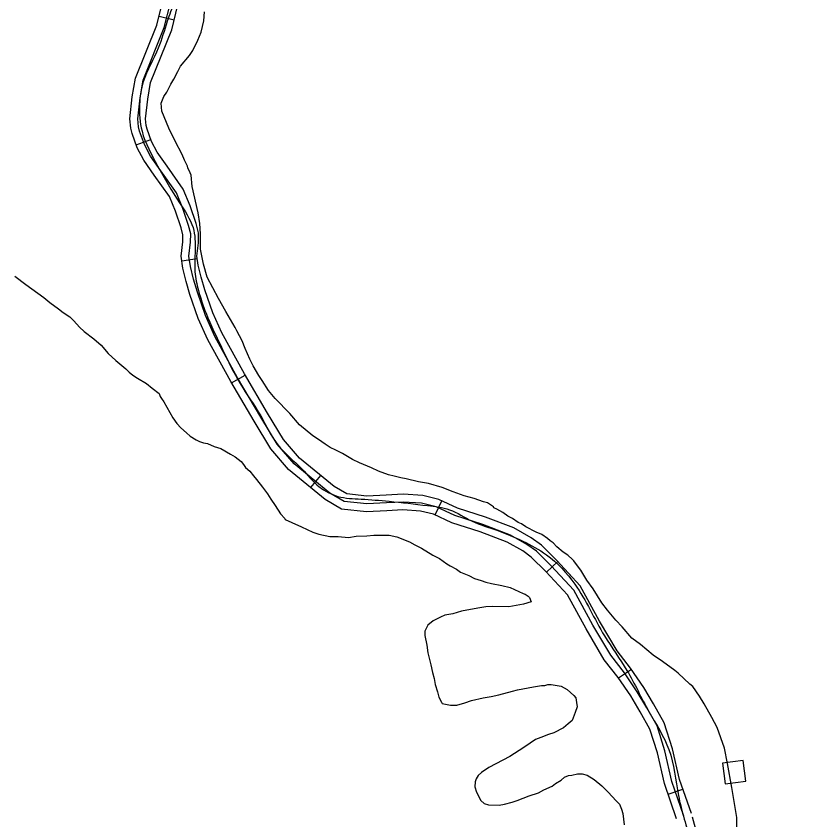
# Model space of a CAD drawing. Extents: x 3192986 to 3230865, y 867483 to 892886.
# Drawn here: x 3214907 to 3216460, y 887006 to 888554 of the extents above; entities that cross this region are included whole.
import ezdxf

# ---------------------------------------------------------------- set-up
doc = ezdxf.new("R2010")
doc.units = 0
for name, color, linetype in [('V-BLDG-OTLN', 7, 'Continuous'), ('V-ROAD-CNTR', 7, 'Continuous'), ('V-SITE-VEGE', 7, 'Continuous')]:
    doc.layers.add(name, color=color, linetype=linetype)

msp = doc.modelspace()

# ---------------------------------------------------------------- linework, layer by layer
at = {"layer": 'V-BLDG-OTLN'}
msp.add_lwpolyline([(3216266.9, 887115.9), (3216271.7, 887076.1), (3216311.5, 887081), (3216306.6, 887120.7)], close=True, dxfattribs=at)
at = {"layer": 'V-ROAD-CNTR'}
for p, q in [((3215182.3, 888553.9), (3215211.4, 888546.6)), ((3215138.4, 888306), (3215166.6, 888316.3)), ((3215225.8, 888083.1), (3215255.5, 888087.2)), ((3215322, 887847.7), (3215347.8, 887862.9)), ((3215474.5, 887646.2), (3215493.4, 887669.5)), ((3215713.6, 887593.6), (3215726.3, 887620.8)), ((3215927.8, 887483.5), (3215949.8, 887503.9)), ((3216066.6, 887279.8), (3216091.4, 887296.7)), ((3216162.2, 887055.9), (3216190.5, 887065.8))]:
    msp.add_line(p, q, dxfattribs=at)
for points in [[(3216178.6, 887008.7), (3216155.1, 887076.2), (3216141.6, 887135.3), (3216127.3, 887181.4), (3216108.1, 887214.7), (3216090.1, 887245.2), (3216065.8, 887280.9), (3216039.2, 887314.8), (3216004.2, 887374.2), (3215968.3, 887439.8), (3215926.6, 887484.8), (3215898.7, 887512.5), (3215882.4, 887524.2), (3215852.2, 887541.3), (3215800.6, 887561.2), (3215746, 887578.5), (3215710.5, 887595), (3215685.4, 887601.1), (3215651.8, 887603.2), (3215620.9, 887601.8), (3215581.6, 887599.8), (3215533.7, 887604.9), (3215502.3, 887623.5), (3215431.5, 887681.2), (3215397.1, 887721), (3215365.2, 887774.4), (3215320.4, 887850.3), (3215275.9, 887930.7), (3215257.5, 887971.9), (3215241.7, 888017.7), (3215234.2, 888043.3), (3215227.8, 888068.9), (3215224.6, 888091.8), (3215228, 888119.5), (3215228.1, 888133), (3215224.8, 888146.6), (3215214.2, 888178.3), (3215202.5, 888206.5), (3215173.1, 888247.7), (3215152.8, 888276.7), (3215140.4, 888300.6), (3215130.3, 888328), (3215127.9, 888338.4), (3215126.2, 888356.1), (3215130.7, 888398.5), (3215137, 888434.8), (3215178, 888536.8), (3215189.6, 888583.2)], [(3216192.7, 887013.6), (3216169.5, 887080.4), (3216156.1, 887139.2), (3216141.1, 887187.4), (3216121, 887222.3), (3216102.8, 887253.2), (3216077.9, 887289.8), (3216051.6, 887323.3), (3216017.2, 887381.6), (3215980.5, 887448.6), (3215937.3, 887495.3), (3215908.5, 887524), (3215890.5, 887536.9), (3215858.7, 887554.9), (3215805.6, 887575.4), (3215751.4, 887592.6), (3215715.5, 887609.3), (3215687.7, 887616), (3215652, 887618.2), (3215620.2, 887616.8), (3215582, 887614.8), (3215538.6, 887619.4), (3215511, 887635.8), (3215442, 887692), (3215409.3, 887729.8), (3215378.1, 887782.1), (3215333.4, 887857.7), (3215289.4, 887937.4), (3215271.5, 887977.5), (3215256, 888022.3), (3215248.6, 888047.3), (3215242.5, 888071.7), (3215239.8, 888091.9), (3215243, 888118.5), (3215243.1, 888134.8), (3215239.2, 888150.8), (3215228.2, 888183.6), (3215215.7, 888213.8), (3215185.4, 888256.4), (3215165.7, 888284.5), (3215154.1, 888306.7), (3215144.7, 888332.3), (3215142.8, 888340.8), (3215141.3, 888356.1), (3215145.6, 888396.4), (3215151.5, 888430.6), (3215192.3, 888532.1), (3215204.1, 888579.4)], [(3216206.9, 887018.5), (3216184, 887084.5), (3216170.6, 887143.1), (3216154.9, 887193.5), (3216134, 887229.8), (3216115.5, 887261.2), (3216090, 887298.7), (3216064, 887331.8), (3216030.2, 887389), (3215992.8, 887457.4), (3215948.1, 887505.7), (3215918.2, 887535.4), (3215898.7, 887549.5), (3215865.1, 887568.5), (3215810.5, 887589.5), (3215756.9, 887606.6), (3215720.5, 887623.5), (3215689.9, 887630.9), (3215652.1, 887633.3), (3215619.5, 887631.8), (3215582.4, 887629.9), (3215543.4, 887634), (3215519.6, 887648.2), (3215452.5, 887702.8), (3215421.5, 887738.7), (3215391, 887789.8), (3215346.5, 887865.2), (3215302.8, 887944.1), (3215285.5, 887983), (3215270.3, 888026.8), (3215263.1, 888051.2), (3215257.3, 888074.6), (3215254.9, 888092), (3215258, 888117.5), (3215258.2, 888136.5), (3215253.7, 888154.9), (3215242.3, 888188.8), (3215228.9, 888221.1), (3215197.6, 888265), (3215178.5, 888292.3), (3215167.9, 888312.8), (3215159.1, 888336.5), (3215157.6, 888343.2), (3215156.3, 888356), (3215160.4, 888394.4), (3215166, 888426.5), (3215206.6, 888527.5), (3215218.6, 888575.6)], [(3216208.3, 887012.1), (3216220.7, 886967.5)]]:
    msp.add_lwpolyline(points, dxfattribs=at)
msp.add_spline([(3215149.6, 889400.3), (3215155.9, 889267.8), (3215168.9, 889195.4), (3215160.6, 889137.3), (3215154.9, 889075.6), (3215164.4, 888991.1), (3215195.1, 888909.8), (3215210, 888842.2), (3215221.9, 888778.6), (3215221.6, 888687.8), (3215213.7, 888610.2), (3215209.9, 888580.9), (3215198.1, 888544), (3215180.6, 888492.6), (3215151.8, 888427.6), (3215144.7, 888383.9), (3215149.4, 888332.4), (3215179.5, 888265.9), (3215221.5, 888194.5), (3215247.7, 888146.7), (3215251.6, 888102.8), (3215251.4, 888061.4), (3215258.1, 888025.7), (3215272.7, 887982.1), (3215304.4, 887912.4), (3215338.5, 887846.4), (3215378, 887784.3), (3215410.9, 887728.3), (3215457.2, 887682.3), (3215490.5, 887647.9), (3215526.4, 887629.4), (3215571.3, 887624.1), (3215625, 887619.9), (3215699.1, 887611.6), (3215741.3, 887603.5), (3215785, 887581.7), (3215832.7, 887564), (3215882.5, 887543.1), (3215927.8, 887516.9), (3215982.7, 887460.3), (3216039.8, 887360.7), (3216082.9, 887294.2), (3216125.1, 887215.1), (3216163.7, 887141.7), (3216182, 887053.4), (3216206.3, 886963.2), (3216237.9, 886871.5), (3216258.9, 886828.6), (3216274.2, 886747.9), (3216285.4, 886688.1), (3216291.4, 886622.7), (3216286, 886531.6), (3216272.6, 886432.4), (3216265.5, 886374.2), (3216269.8, 886313.9), (3216279.2, 886242.5), (3216289.8, 886193.6), (3216315.9, 886099.5), (3216339.7, 886009.2), (3216363.6, 885942.8), (3216392.5, 885866.7), (3216411.5, 885800.1), (3216419.9, 885741.4), (3216427.6, 885690.9), (3216440.2, 885654.1), (3216470.9, 885622.4), (3216485.4, 885609.9), (3216409.2, 885579)], degree=3, dxfattribs=at)
at = {"layer": 'V-SITE-VEGE'}
for p, q in [((3215268.2, 888545.1), (3215269.4, 888562.5)), ((3215263.3, 888523.1), (3215268.2, 888545.1)), ((3215256.7, 888507.6), (3215263.3, 888523.1)), ((3215247.2, 888487.5), (3215256.7, 888507.6)), ((3215223.8, 888457.5), (3215240.6, 888478.4)), ((3215240.6, 888478.4), (3215247.2, 888487.5)), ((3215210.6, 888432.9), (3215218.2, 888447.5)), ((3215218.2, 888447.5), (3215223.8, 888457.5)), ((3215204.9, 888422.9), (3215210.6, 888432.9)), ((3215197.4, 888407.4), (3215204.9, 888422.9)), ((3215186, 888386.4), (3215191.7, 888399.2)), ((3215191.7, 888399.2), (3215197.4, 888407.4)), ((3215187.7, 888370.8), (3215186, 888386.4)), ((3215201, 888338.4), (3215187.7, 888370.8)), ((3215213.5, 888313.5), (3215201, 888338.4)), ((3215226.9, 888287.6), (3215213.5, 888313.5)), ((3215231.3, 888276.5), (3215226.9, 888287.6)), ((3215236.7, 888265.4), (3215231.3, 888276.5)), ((3215237.5, 888261.7), (3215236.7, 888265.4)), ((3215242, 888252.4), (3215237.5, 888261.7)), ((3215243.8, 888247.8), (3215242, 888252.4)), ((3215246.2, 888225.7), (3215243.8, 888247.8)), ((3215257.4, 888175.1), (3215246.2, 888225.7)), ((3215260.8, 888154.8), (3215257.4, 888175.1)), ((3215262.3, 888134.6), (3215260.8, 888154.8)), ((3215261.9, 888105.2), (3215262.3, 888134.6)), ((3215267.9, 888076.6), (3215261.9, 888105.2)), ((3215274.9, 888051.7), (3215267.9, 888076.6)), ((3214904.8, 888053.4), (3214925.7, 888037.4)), ((3215296.4, 888010.1), (3215274.9, 888051.7)), ((3214925.7, 888037.4), (3214960.2, 888012.1)), ((3214960.2, 888012.1), (3214972, 888002.8)), ((3214972, 888002.8), (3214988.4, 887990.6)), ((3215310.7, 887985.1), (3215296.4, 888010.1)), ((3214988.4, 887990.6), (3214997.5, 887983.1)), ((3214997.5, 887983.1), (3215010.2, 887974.7)), ((3215328.6, 887954.5), (3215310.7, 887985.1)), ((3215010.2, 887974.7), (3215018.4, 887967.2)), ((3215018.4, 887967.2), (3215029.2, 887955.1)), ((3215029.2, 887955.1), (3215038.3, 887946.7)), ((3215332.2, 887948), (3215328.6, 887954.5)), ((3215342.1, 887928.6), (3215332.2, 887948)), ((3215038.3, 887946.7), (3215056.5, 887932.7)), ((3215056.5, 887932.7), (3215071, 887920.5)), ((3215071, 887920.5), (3215084.5, 887904.7)), ((3215348.3, 887913.8), (3215342.1, 887928.6)), ((3215084.5, 887904.7), (3215099, 887890.7)), ((3215357.2, 887893.5), (3215348.3, 887913.8)), ((3215099, 887890.7), (3215118.1, 887874.9)), ((3215363.4, 887880.5), (3215357.2, 887893.5)), ((3215118.1, 887874.9), (3215124.4, 887868.3)), ((3215374.2, 887862), (3215363.4, 887880.5)), ((3215124.4, 887868.3), (3215131.7, 887862.7)), ((3215131.7, 887862.7), (3215140.8, 887857.1)), ((3215140.8, 887857.1), (3215158.1, 887846.7)), ((3215380.5, 887852.7), (3215374.2, 887862)), ((3215158.1, 887846.7), (3215169, 887837.4)), ((3215393, 887833.2), (3215380.5, 887852.7)), ((3215169, 887837.4), (3215182.6, 887827.1)), ((3215182.6, 887827.1), (3215184.4, 887821.5)), ((3215405.7, 887817.5), (3215393, 887833.2)), ((3215184.4, 887821.5), (3215187.1, 887817.8)), ((3215187.1, 887817.8), (3215191.6, 887811.3)), ((3215191.6, 887811.3), (3215208.6, 887780.8)), ((3215433.7, 887788.6), (3215405.7, 887817.5)), ((3215208.6, 887780.8), (3215216.7, 887769.6)), ((3215452.7, 887767.2), (3215433.7, 887788.6)), ((3215216.7, 887769.6), (3215223.9, 887761.3)), ((3215478.1, 887745.7), (3215452.7, 887767.2)), ((3215223.9, 887761.3), (3215234.8, 887751.9)), ((3215234.8, 887751.9), (3215242.1, 887745.4)), ((3215242.1, 887745.4), (3215253.9, 887737.9)), ((3215253.9, 887737.9), (3215260.3, 887735)), ((3215260.3, 887735), (3215267.6, 887732.2)), ((3215267.6, 887732.2), (3215275.8, 887731.1)), ((3215275.8, 887731.1), (3215288.6, 887725.4)), ((3215489.1, 887739.1), (3215478.1, 887745.7)), ((3215501.8, 887729.7), (3215489.1, 887739.1)), ((3215288.6, 887725.4), (3215301.4, 887721.6)), ((3215301.4, 887721.6), (3215319.6, 887710.3)), ((3215511.8, 887723.2), (3215501.8, 887729.7)), ((3215522.7, 887718.4), (3215511.8, 887723.2)), ((3215535.5, 887711.8), (3215522.7, 887718.4)), ((3215319.6, 887710.3), (3215328.8, 887705.6)), ((3215328.8, 887705.6), (3215340.6, 887696.2)), ((3215554.6, 887700.5), (3215535.5, 887711.8)), ((3215568.3, 887693.9), (3215554.6, 887700.5)), ((3215340.6, 887696.2), (3215345.1, 887690.6)), ((3215345.1, 887690.6), (3215348.7, 887685.1)), ((3215348.7, 887685.1), (3215356.8, 887677.6)), ((3215591.1, 887684.4), (3215568.3, 887693.9)), ((3215604.8, 887677.7), (3215591.1, 887684.4)), ((3215356.8, 887677.6), (3215364.1, 887669.2)), ((3215364.1, 887669.2), (3215369.5, 887661.8)), ((3215624, 887671), (3215604.8, 887677.7)), ((3215635, 887668.1), (3215624, 887671)), ((3215369.5, 887661.8), (3215381.2, 887647)), ((3215647.8, 887665.2), (3215635, 887668.1)), ((3215657.9, 887663.2), (3215647.8, 887665.2)), ((3215681.7, 887657.3), (3215657.9, 887663.2)), ((3215700.9, 887654.3), (3215681.7, 887657.3)), ((3215727.5, 887646.6), (3215700.9, 887654.3)), ((3215381.2, 887647), (3215391.1, 887634)), ((3215748.5, 887638), (3215727.5, 887646.6)), ((3215769.5, 887630.4), (3215748.5, 887638)), ((3215391.1, 887634), (3215397.4, 887623.8)), ((3215397.4, 887623.8), (3215405.5, 887611.7)), ((3215788.7, 887625.5), (3215769.5, 887630.4)), ((3215807, 887618.8), (3215788.7, 887625.5)), ((3215405.5, 887611.7), (3215416.3, 887595.9)), ((3215814.3, 887616.9), (3215807, 887618.8)), ((3215826.1, 887609.3), (3215814.3, 887616.9)), ((3215827, 887607.5), (3215826.1, 887609.3)), ((3215832.5, 887604.7), (3215827, 887607.5)), ((3215416.3, 887595.9), (3215424.4, 887586.6)), ((3215844.3, 887598.1), (3215832.5, 887604.7)), ((3215853.4, 887591.5), (3215844.3, 887598.1)), ((3215862.6, 887586.8), (3215853.4, 887591.5)), ((3215424.4, 887586.6), (3215425.3, 887584.8)), ((3215425.3, 887584.8), (3215438.1, 887579.1)), ((3215438.1, 887579.1), (3215456.3, 887570.6)), ((3215873.5, 887579.3), (3215862.6, 887586.8)), ((3215879.9, 887576.4), (3215873.5, 887579.3)), ((3215888, 887570.8), (3215879.9, 887576.4)), ((3215456.3, 887570.6), (3215478.2, 887560.1)), ((3215478.2, 887560.1), (3215490.1, 887556.3)), ((3215908.1, 887560.4), (3215888, 887570.8)), ((3215919.1, 887555.7), (3215908.1, 887560.4)), ((3215490.1, 887556.3), (3215511.2, 887552.3)), ((3215511.2, 887552.3), (3215526.8, 887552.1)), ((3215526.8, 887552.1), (3215547, 887550)), ((3215547, 887550), (3215561.7, 887552.5)), ((3215561.7, 887552.5), (3215581.9, 887553.1)), ((3215581.9, 887553.1), (3215595.7, 887554.8)), ((3215595.7, 887554.8), (3215625.1, 887554.4)), ((3215625.1, 887554.4), (3215639.8, 887551.4)), ((3215639.8, 887551.4), (3215664.4, 887541.9)), ((3215930, 887548.1), (3215919.1, 887555.7)), ((3215935.4, 887543.5), (3215930, 887548.1)), ((3215664.4, 887541.9), (3215674.4, 887536.2)), ((3215674.4, 887536.2), (3215687.2, 887529.6)), ((3215687.2, 887529.6), (3215709.1, 887516.4)), ((3215940.9, 887539.7), (3215935.4, 887543.5)), ((3215948.1, 887532.3), (3215940.9, 887539.7)), ((3215959.9, 887522), (3215948.1, 887532.3)), ((3215709.1, 887516.4), (3215721.8, 887509.8)), ((3215969, 887516.4), (3215959.9, 887522)), ((3215978.1, 887508), (3215969, 887516.4)), ((3215721.8, 887509.8), (3215736.4, 887499.5)), ((3215736.4, 887499.5), (3215742.8, 887495.7)), ((3215980.8, 887505.2), (3215978.1, 887508)), ((3215988, 887495.9), (3215980.8, 887505.2)), ((3215742.8, 887495.7), (3215754.6, 887489.1)), ((3215754.6, 887489.1), (3215762.8, 887483.5)), ((3215762.8, 887483.5), (3215778.3, 887476.8)), ((3215994.3, 887487.5), (3215988, 887495.9)), ((3216006, 887468.1), (3215994.3, 887487.5)), ((3215778.3, 887476.8), (3215789.2, 887471.2)), ((3215789.2, 887471.2), (3215802.1, 887467.3)), ((3215802.1, 887467.3), (3215811.2, 887464.4)), ((3216017.7, 887451.4), (3216006, 887468.1)), ((3215811.2, 887464.4), (3215822.2, 887461.5)), ((3215822.2, 887461.5), (3215842.3, 887457.6)), ((3215842.3, 887457.6), (3215857.9, 887453.7)), ((3215857.9, 887453.7), (3215883.4, 887442.3)), ((3216034.7, 887424.5), (3216017.7, 887451.4)), ((3215883.4, 887442.3), (3215887.1, 887441.3)), ((3215887.1, 887441.3), (3215892.6, 887437.5)), ((3215892.6, 887437.5), (3215895.3, 887434.7)), ((3215884.1, 887422), (3215855.5, 887416.9)), ((3215898.8, 887426.4), (3215884.1, 887422)), ((3215895.3, 887434.7), (3215898.8, 887426.4)), ((3216045.6, 887410.5), (3216034.7, 887424.5)), ((3215764.5, 887408.1), (3215747.9, 887402.9)), ((3215795.8, 887414.1), (3215764.5, 887408.1)), ((3215811.4, 887416.7), (3215795.8, 887414.1)), ((3215823.4, 887417.4), (3215811.4, 887416.7)), ((3215855.5, 887416.9), (3215823.4, 887417.4)), ((3216061.8, 887391), (3216045.6, 887410.5)), ((3215710, 887389.6), (3215699.8, 887381.5)), ((3215723.9, 887396.8), (3215710, 887389.6)), ((3215732.2, 887400.3), (3215723.9, 887396.8)), ((3215747.9, 887402.9), (3215732.2, 887400.3)), ((3216073.6, 887378), (3216061.8, 887391)), ((3215699.8, 887381.5), (3215694.1, 887369.7)), ((3216092.6, 887356.6), (3216073.6, 887378)), ((3215694.1, 887369.7), (3215694, 887361.4)), ((3215694, 887361.4), (3215697.4, 887343)), ((3215697.4, 887343), (3215699.9, 887328.2)), ((3216108.9, 887344.4), (3216092.6, 887356.6)), ((3216133.4, 887323.9), (3216108.9, 887344.4)), ((3215699.9, 887328.2), (3215705.1, 887305.2)), ((3216151.6, 887311.7), (3216133.4, 887323.9)), ((3216175.2, 887293.9), (3216151.6, 887311.7)), ((3215705.1, 887305.2), (3215708.6, 887290.5)), ((3215708.6, 887290.5), (3215712.1, 887278.5)), ((3216181.6, 887289.2), (3216175.2, 887293.9)), ((3216204.3, 887267.7), (3216181.6, 887289.2)), ((3215712.1, 887278.5), (3215713.8, 887267.4)), ((3215713.8, 887267.4), (3215718.1, 887252.7)), ((3215902.9, 887262.9), (3215918.6, 887265.4)), ((3215918.6, 887265.4), (3215925, 887265.3)), ((3215925, 887265.3), (3215930.5, 887267.1)), ((3215930.5, 887267.1), (3215937, 887267)), ((3215937, 887267), (3215956.2, 887263.9)), ((3216209.7, 887263.1), (3216204.3, 887267.7)), ((3215718.1, 887252.7), (3215720.7, 887242.5)), ((3215836.6, 887247.3), (3215862.4, 887254.3)), ((3215862.4, 887254.3), (3215872.5, 887256.9)), ((3215872.5, 887256.9), (3215902.9, 887262.9)), ((3215956.2, 887263.9), (3215968, 887257.3)), ((3215968, 887257.3), (3215980.7, 887246.1)), ((3216222.3, 887244.5), (3216209.7, 887263.1)), ((3215720.7, 887242.5), (3215726.1, 887233.3)), ((3215771.1, 887231.7), (3215784, 887236.1)), ((3215784, 887236.1), (3215806.2, 887241.3)), ((3215806.2, 887241.3), (3215821.8, 887243.8)), ((3215821.8, 887243.8), (3215836.6, 887247.3)), ((3215980.7, 887246.1), (3215984.4, 887241.5)), ((3215984.4, 887241.5), (3215986.1, 887232.3)), ((3216231.3, 887229.7), (3216222.3, 887244.5)), ((3215726.1, 887233.3), (3215727, 887230.5)), ((3215727, 887230.5), (3215743.5, 887227.5)), ((3215743.5, 887227.5), (3215755.4, 887227.3)), ((3215755.4, 887227.3), (3215771.1, 887231.7)), ((3215986.9, 887224), (3215983, 887213)), ((3215986.1, 887232.3), (3215986.9, 887224)), ((3216246.5, 887203.7), (3216231.3, 887229.7)), ((3215983, 887213), (3215977.3, 887197.5)), ((3216256.3, 887184.3), (3216246.5, 887203.7)), ((3215969.9, 887191.2), (3215960.6, 887184)), ((3215977.3, 887197.5), (3215969.9, 887191.2)), ((3215942.1, 887174.1), (3215931.9, 887170.6)), ((3215960.6, 887184), (3215942.1, 887174.1)), ((3216270.5, 887144.6), (3216256.3, 887184.3)), ((3215907, 887160.9), (3215886.6, 887147.4)), ((3215917.1, 887165.3), (3215907, 887160.9)), ((3215931.9, 887170.6), (3215917.1, 887165.3)), ((3215886.6, 887147.4), (3215875.4, 887140.2)), ((3216276.5, 887115.1), (3216270.5, 887144.6)), ((3215857.8, 887128.5), (3215843.9, 887121.3)), ((3215875.4, 887140.2), (3215857.8, 887128.5)), ((3215843.9, 887121.3), (3215817.1, 887107)), ((3216285, 887069.1), (3216276.5, 887115.1)), ((3215803.2, 887098), (3215796.7, 887091.7)), ((3215817.1, 887107), (3215803.2, 887098)), ((3215976.7, 887092.8), (3215987.8, 887095.4)), ((3215987.8, 887095.4), (3215997, 887095.3)), ((3215997, 887095.3), (3216006.1, 887092.4)), ((3215791, 887079.9), (3215789.9, 887069.8)), ((3215792.9, 887085.3), (3215791, 887079.9)), ((3215796.7, 887091.7), (3215792.9, 887085.3)), ((3215945.2, 887076.7), (3215956.4, 887083)), ((3215956.4, 887083), (3215962.9, 887088.4)), ((3215962.9, 887088.4), (3215970.3, 887092)), ((3215970.3, 887092), (3215976.7, 887092.8)), ((3216006.1, 887092.4), (3216019.8, 887083.9)), ((3216019.8, 887083.9), (3216034.3, 887071.8)), ((3215789.9, 887069.8), (3215793.4, 887059.6)), ((3215912.8, 887058.8), (3215923, 887064.2)), ((3215923, 887064.2), (3215938.7, 887071.3)), ((3215938.7, 887071.3), (3215945.2, 887076.7)), ((3216034.3, 887071.8), (3216047, 887059.6)), ((3216294.3, 887011.1), (3216285, 887069.1)), ((3215793.4, 887059.6), (3215801.5, 887043.9)), ((3215871.3, 887043.8), (3215883.3, 887048.2)), ((3215883.3, 887048.2), (3215894.4, 887052.6)), ((3215894.4, 887052.6), (3215912.8, 887058.8)), ((3216047, 887059.6), (3216062.3, 887042.9)), ((3215801.5, 887043.9), (3215807.8, 887038.3)), ((3215807.8, 887038.3), (3215816.1, 887035.4)), ((3215816.1, 887035.4), (3215837.2, 887035.1)), ((3215837.2, 887035.1), (3215847.3, 887036.8)), ((3215847.3, 887036.8), (3215862.1, 887040.3)), ((3215862.1, 887040.3), (3215871.3, 887043.8)), ((3216062.3, 887042.9), (3216068.7, 887036.4)), ((3216068.7, 887036.4), (3216072.2, 887027.1)), ((3216072.2, 887027.1), (3216074.8, 887018.8)), ((3216074.8, 887018.8), (3216077.3, 886996.7)), ((3216293.6, 886962.4), (3216294.3, 887011.1))]:
    msp.add_line(p, q, dxfattribs=at)

doc.saveas('drawing.dxf')
